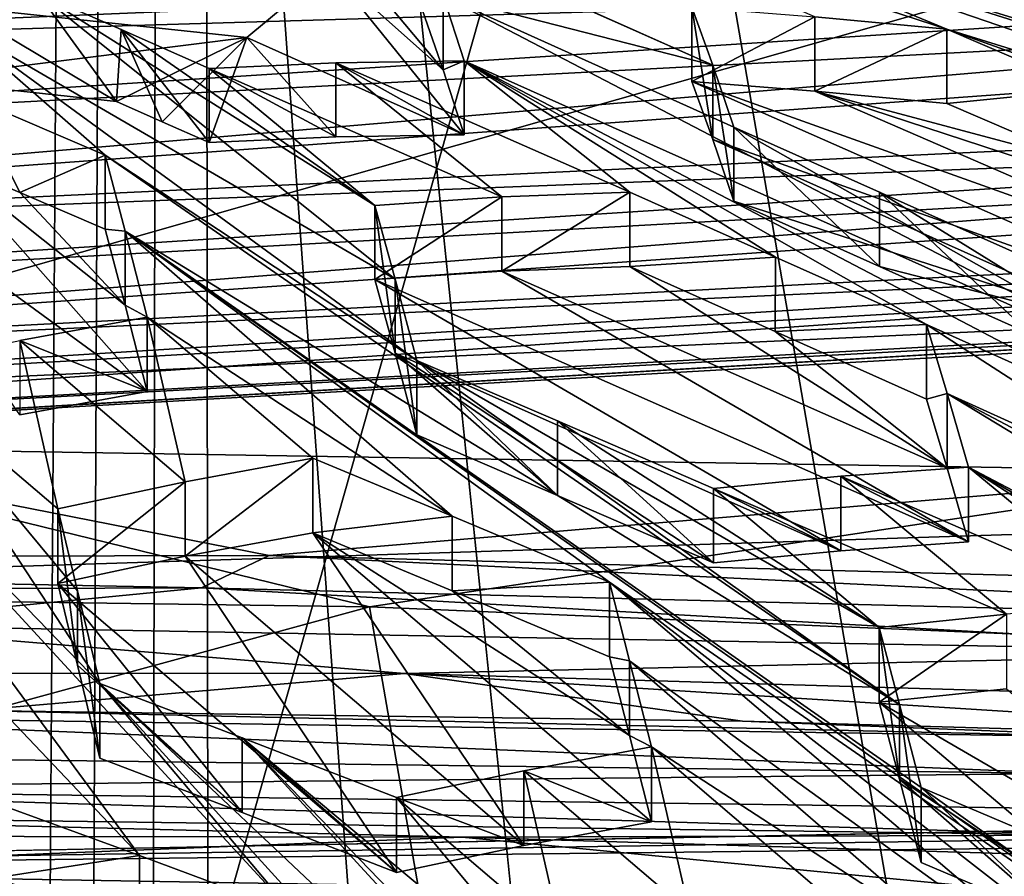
# Model space of a CAD drawing. Header units: metres. Extents: x -24 to 24, y -69 to 184.
# Tile 499 of 656: x 0.953 to 1.749, y 128.975 to 129.668. Entities that reach past the tile are written whole.
import ezdxf

# ---------------------------------------------------------------- set-up
doc = ezdxf.new("R2010")
doc.units = ezdxf.units.M
for name, color, linetype in [('1212', 7, 'CONTINUOUS'), ('1252', 7, 'CONTINUOUS'), ('1474', 7, 'CONTINUOUS'), ('1490', 7, 'CONTINUOUS'), ('1560', 7, 'CONTINUOUS'), ('1660', 7, 'CONTINUOUS'), ('1772', 7, 'CONTINUOUS'), ('1880', 7, 'CONTINUOUS'), ('1987', 7, 'CONTINUOUS'), ('2086', 7, 'CONTINUOUS'), ('2225', 7, 'CONTINUOUS'), ('2232', 7, 'CONTINUOUS'), ('2264', 7, 'CONTINUOUS'), ('2468', 7, 'CONTINUOUS'), ('2529', 7, 'CONTINUOUS'), ('2593', 7, 'CONTINUOUS'), ('2651', 7, 'CONTINUOUS'), ('2666', 7, 'CONTINUOUS'), ('2680', 7, 'CONTINUOUS'), ('2723', 7, 'CONTINUOUS'), ('2836', 7, 'CONTINUOUS'), ('2850', 7, 'CONTINUOUS'), ('2942', 7, 'CONTINUOUS'), ('3009', 7, 'CONTINUOUS'), ('3050', 7, 'CONTINUOUS'), ('3052', 7, 'CONTINUOUS'), ('3146', 7, 'CONTINUOUS'), ('3159', 7, 'CONTINUOUS'), ('3166', 7, 'CONTINUOUS'), ('3186', 7, 'CONTINUOUS'), ('3266', 7, 'CONTINUOUS'), ('3336', 7, 'CONTINUOUS'), ('3380', 7, 'CONTINUOUS'), ('3588', 7, 'CONTINUOUS'), ('367', 7, 'CONTINUOUS'), ('369', 7, 'CONTINUOUS'), ('3706', 7, 'CONTINUOUS'), ('373', 7, 'CONTINUOUS'), ('3734', 7, 'CONTINUOUS'), ('383', 7, 'CONTINUOUS'), ('3968', 7, 'CONTINUOUS'), ('3978', 7, 'CONTINUOUS'), ('422', 2, 'CONTINUOUS'), ('426', 3, 'CONTINUOUS'), ('428', 2, 'CONTINUOUS'), ('434', 7, 'CONTINUOUS'), ('465', 7, 'CONTINUOUS'), ('474', 7, 'CONTINUOUS'), ('478', 7, 'CONTINUOUS'), ('554', 2, 'CONTINUOUS'), ('563', 2, 'CONTINUOUS'), ('784', 7, 'CONTINUOUS'), ('871', 7, 'CONTINUOUS'), ('937', 7, 'CONTINUOUS'), ('952', 7, 'CONTINUOUS'), ('961', 7, 'CONTINUOUS')]:
    doc.layers.add(name, color=color, linetype=linetype)

msp = doc.modelspace()

# ---------------------------------------------------------------- linework, layer by layer
at = {"layer": '1212'}
for points in [[(1.530287, 129.521113, 220.845097), (1.648123, 129.468441, 220.808679), (1.530287, 129.581122, 220.829018)], [(1.530287, 129.581122, 220.829018), (1.648123, 129.468441, 220.808679), (1.648042, 129.528582, 220.792599)], [(1.648042, 129.528582, 220.792599), (1.770318, 129.413808, 220.770918), (1.770318, 129.474012, 220.754786)], [(1.648123, 129.468441, 220.808679), (1.770318, 129.413808, 220.770918), (1.648042, 129.528582, 220.792599)]]:
    msp.add_3dface(points, dxfattribs=at)
at = {"layer": '1252'}
for points in [[(0.070757, 129.008894, 233.313096), (0.605225, 128.97914, 233.419794), (1.310471, 129.006978, 233.235566)], [(0.605225, 128.97914, 233.419794), (1.812715, 128.95853, 233.308988), (1.310471, 129.006978, 233.235566)], [(1.310471, 129.006978, 233.235566), (1.812715, 128.95853, 233.308988), (2.534156, 128.970084, 233.028326)]]:
    msp.add_3dface(points, dxfattribs=at)
at = {"layer": '1474'}
for points in [[(1.816052, 129.611471, 221.202601), (1.702495, 129.600145, 221.254332), (1.702495, 129.660223, 221.238234)], [(1.81606, 129.551302, 221.21872), (1.702495, 129.600145, 221.254332), (1.816052, 129.611471, 221.202601)]]:
    msp.add_3dface(points, dxfattribs=at)
at = {"layer": '1490'}
for points in [[(1.278257, 129.676211, 221.040481), (1.295113, 129.687219, 220.904981), (1.295113, 129.627403, 220.921012)], [(1.295113, 129.687219, 220.904981), (1.312169, 129.634663, 220.784942), (1.295113, 129.627403, 220.921012)], [(1.295113, 129.627403, 220.921012), (1.312169, 129.634663, 220.784942), (1.312169, 129.5748, 220.800983)]]:
    msp.add_3dface(points, dxfattribs=at)
at = {"layer": '1560'}
for points in [[(0.821356, 129.538369, 220.425565), (0.8891, 129.555355, 220.48896), (1.055771, 129.36737, 220.215728)], [(1.037943, 129.437075, 220.337246), (0.8891, 129.555355, 220.48896), (0.952728, 129.528259, 220.468935)], [(1.055771, 129.36737, 220.215728), (0.8891, 129.555355, 220.48896), (1.037943, 129.437075, 220.337246)], [(0.952712, 129.348595, 220.138889), (0.821356, 129.538369, 220.425565), (1.055771, 129.36737, 220.215728)], [(1.02186, 129.498666, 220.447219), (1.037943, 129.437075, 220.337246), (0.952728, 129.528259, 220.468935)]]:
    msp.add_3dface(points, dxfattribs=at)
at = {"layer": '1660'}
for points in [[(1.203301, 129.709367, 221.06374), (1.136372, 129.65351, 220.855279), (0.832107, 129.686129, 220.977015)], [(0.832107, 129.686129, 220.977015), (1.136372, 129.65351, 220.855279), (0.866019, 129.619461, 220.728207)], [(1.136372, 129.65351, 220.855279), (1.031094, 129.601764, 220.662161), (0.866019, 129.619461, 220.728207)]]:
    msp.add_3dface(points, dxfattribs=at)
at = {"layer": '1772'}
for points in [[(1.154458, 129.234855, 233.192082), (0.705871, 129.322867, 233.314407), (-0.095768, 129.232174, 233.253078)], [(1.96177, 129.302521, 233.167798), (0.705871, 129.322867, 233.314407), (1.154458, 129.234855, 233.192082)], [(2.390417, 129.201958, 232.999121), (1.96177, 129.302521, 233.167798), (1.154458, 129.234855, 233.192082)]]:
    msp.add_3dface(points, dxfattribs=at)
at = {"layer": '1880'}
for points in [[(1.099737, 129.208728, 233.176849), (-0.095768, 129.232174, 233.253078), (-0.152938, 129.204439, 233.232156)], [(1.154458, 129.234855, 233.192082), (-0.095768, 129.232174, 233.253078), (1.099737, 129.208728, 233.176849)], [(2.332264, 129.177495, 232.990152), (1.154458, 129.234855, 233.192082), (1.099737, 129.208728, 233.176849)], [(2.390417, 129.201958, 232.999121), (1.154458, 129.234855, 233.192082), (2.332264, 129.177495, 232.990152)], [(1.099737, 129.208728, 233.176849), (-0.152938, 129.204439, 233.232156), (0.791557, 129.17868, 233.189198)], [(2.024198, 129.156315, 233.03545), (1.099737, 129.208728, 233.176849), (0.791557, 129.17868, 233.189198)], [(2.332264, 129.177495, 232.990152), (1.099737, 129.208728, 233.176849), (2.024198, 129.156315, 233.03545)], [(1.263981, 129.139462, 233.141294), (0.791557, 129.17868, 233.189198), (0.019322, 129.139993, 233.214348)], [(2.024198, 129.156315, 233.03545), (0.791557, 129.17868, 233.189198), (1.263981, 129.139462, 233.141294)], [(2.485695, 129.103792, 232.938436), (2.024198, 129.156315, 233.03545), (1.263981, 129.139462, 233.141294)], [(1.263981, 129.139462, 233.141294), (0.019322, 129.139993, 233.214348), (0.91518, 129.109612, 233.179672)], [(1.53733, 129.100957, 233.111841), (1.263981, 129.139462, 233.141294), (0.91518, 129.109612, 233.179672)], [(2.154803, 129.083368, 233.010944), (1.263981, 129.139462, 233.141294), (1.53733, 129.100957, 233.111841)], [(2.485695, 129.103792, 232.938436), (1.263981, 129.139462, 233.141294), (2.154803, 129.083368, 233.010944)]]:
    msp.add_3dface(points, dxfattribs=at)
at = {"layer": '1987'}
for points in [[(1.256296, 129.398244, 220.375531), (1.239977, 129.517785, 220.471825), (1.239977, 129.457848, 220.487885)], [(1.256297, 129.458243, 220.359446), (1.239977, 129.517785, 220.471825), (1.256296, 129.398244, 220.375531)], [(1.273889, 129.332333, 220.254845), (1.256297, 129.458243, 220.359446), (1.256296, 129.398244, 220.375531)], [(1.273889, 129.332333, 220.254845), (1.273889, 129.392411, 220.238747), (1.256297, 129.458243, 220.359446)]]:
    msp.add_3dface(points, dxfattribs=at)
at = {"layer": '2086'}
for points in [[(1.086639, 129.294347, 219.97273), (1.189699, 129.313333, 220.049513), (1.086639, 129.234209, 219.988844)], [(1.189699, 129.313333, 220.049513), (1.189699, 129.253192, 220.065627), (1.086639, 129.234209, 219.988844)], [(0.98358, 129.212257, 219.912856), (0.98358, 129.272398, 219.896741), (1.086639, 129.294347, 219.97273)], [(0.98358, 129.212257, 219.912856), (1.086639, 129.294347, 219.97273), (1.086639, 129.234209, 219.988844)]]:
    msp.add_3dface(points, dxfattribs=at)
at = {"layer": '2225'}
for points in [[(1.086639, 129.234209, 219.988844), (1.189699, 129.253192, 220.065627), (1.360582, 129.000238, 219.681933)], [(1.463641, 129.019519, 219.758637), (1.189699, 129.253192, 220.065627), (1.446022, 129.089236, 219.878514)], [(1.360582, 129.000238, 219.681933), (1.189699, 129.253192, 220.065627), (1.463641, 129.019519, 219.758637)], [(1.189699, 129.253192, 220.065627), (1.302625, 129.206241, 220.029782), (1.446022, 129.089236, 219.878514)], [(0.98358, 129.212257, 219.912856), (1.086639, 129.234209, 219.988844), (1.257522, 128.978584, 219.605865)], [(1.257522, 128.978584, 219.605865), (1.086639, 129.234209, 219.988844), (1.360582, 129.000238, 219.681933)], [(1.132674, 129.027083, 219.646408), (0.98358, 129.212257, 219.912856), (1.257522, 128.978584, 219.605865)], [(0.999531, 129.14606, 219.805157), (0.98358, 129.212257, 219.912856), (1.132674, 129.027083, 219.646408)], [(1.302625, 129.206241, 220.029782), (1.42973, 129.152898, 219.98957), (1.446022, 129.089236, 219.878514)], [(1.017491, 129.071028, 219.684026), (0.999531, 129.14606, 219.805157), (1.132674, 129.027083, 219.646408)]]:
    msp.add_3dface(points, dxfattribs=at)
at = {"layer": '2232'}
for points in [[(1.496375, 129.677994, 221.069732), (1.513278, 129.571202, 220.96543), (1.513278, 129.631171, 220.949359)], [(1.496375, 129.618057, 221.085792), (1.513278, 129.571202, 220.96543), (1.496375, 129.677994, 221.069732)], [(1.513278, 129.571202, 220.96543), (1.530287, 129.521113, 220.845097), (1.513278, 129.631171, 220.949359)], [(1.530287, 129.521113, 220.845097), (1.530287, 129.581122, 220.829018), (1.513278, 129.631171, 220.949359)]]:
    msp.add_3dface(points, dxfattribs=at)
at = {"layer": '2264'}
for points in [[(2.283114, 129.63972, 221.992055), (1.408476, 129.862529, 221.685502), (2.159268, 129.685781, 222.032822)], [(2.283114, 129.63972, 221.992055), (2.824136, 129.500311, 222.172798), (1.408476, 129.862529, 221.685502)], [(2.824136, 129.500311, 222.172798), (1.958892, 129.719577, 221.863165), (1.408476, 129.862529, 221.685502)]]:
    msp.add_3dface(points, dxfattribs=at)
at = {"layer": '2468'}
for points in [[(1.360582, 129.060715, 219.665729), (1.463641, 129.019519, 219.758637), (1.463641, 129.079998, 219.742432)], [(1.257522, 129.039063, 219.58966), (1.360582, 129.000238, 219.681933), (1.360582, 129.060715, 219.665729)], [(1.360582, 129.000238, 219.681933), (1.463641, 129.019519, 219.758637), (1.360582, 129.060715, 219.665729)], [(1.257522, 128.978584, 219.605865), (1.360582, 129.000238, 219.681933), (1.257522, 129.039063, 219.58966)]]:
    msp.add_3dface(points, dxfattribs=at)
at = {"layer": '2529'}
for points in [[(0.567827, 129.074421, 233.217147), (1.801159, 129.058442, 233.087102), (0.666248, 129.105735, 233.198741)], [(0.666248, 129.105735, 233.198741), (1.801159, 129.058442, 233.087102), (1.882673, 129.087409, 233.060879)], [(0.567827, 129.074421, 233.217147), (0.595426, 129.046523, 233.237014), (1.801159, 129.058442, 233.087102)], [(0.595426, 129.046523, 233.237014), (1.833044, 129.029652, 233.103482), (1.801159, 129.058442, 233.087102)], [(0.587672, 129.025304, 233.265408), (1.826706, 129.008649, 233.132735), (0.595426, 129.046523, 233.237014)], [(0.595426, 129.046523, 233.237014), (1.826706, 129.008649, 233.132735), (1.833044, 129.029652, 233.103482)], [(0.070757, 129.008894, 233.313096), (1.310471, 129.006978, 233.235566), (0.587672, 129.025304, 233.265408)], [(0.587672, 129.025304, 233.265408), (1.310471, 129.006978, 233.235566), (1.826706, 129.008649, 233.132735)], [(1.310471, 129.006978, 233.235566), (2.534156, 128.970084, 233.028326), (1.826706, 129.008649, 233.132735)]]:
    msp.add_3dface(points, dxfattribs=at)
at = {"layer": '2593'}
for points in [[(1.312169, 129.5748, 220.800983), (1.136372, 129.65351, 220.855279), (1.203301, 129.709367, 221.06374)], [(1.295113, 129.627403, 220.921012), (1.203301, 129.709367, 221.06374), (1.240207, 129.693049, 221.052287)], [(1.295113, 129.627403, 220.921012), (1.312169, 129.5748, 220.800983), (1.203301, 129.709367, 221.06374)], [(1.278257, 129.676211, 221.040481), (1.295113, 129.627403, 220.921012), (1.240207, 129.693049, 221.052287)], [(1.031094, 129.601764, 220.662161), (1.136372, 129.65351, 220.855279), (1.068008, 129.585442, 220.650704)], [(1.136372, 129.65351, 220.855279), (1.10605, 129.568608, 220.638902), (1.068008, 129.585442, 220.650704)], [(1.10605, 129.568608, 220.638902), (1.136372, 129.65351, 220.855279), (1.208356, 129.573279, 220.718921)], [(1.136372, 129.65351, 220.855279), (1.312169, 129.5748, 220.800983), (1.208356, 129.573279, 220.718921)]]:
    msp.add_3dface(points, dxfattribs=at)
at = {"layer": '2651'}
for points in [[(1.681759, 129.047252, 219.780935), (1.681759, 128.986676, 219.797166), (1.79624, 128.938175, 219.761069)], [(1.796236, 128.99884, 219.744816), (1.681759, 129.047252, 219.780935), (1.79624, 128.938175, 219.761069)]]:
    msp.add_3dface(points, dxfattribs=at)
at = {"layer": '2666'}
for points in [[(1.342799, 129.46463, 220.567749), (1.446097, 129.468507, 220.648769), (1.702812, 129.305365, 220.458354)], [(1.446097, 129.468507, 220.648769), (1.563852, 129.415871, 220.612376), (1.702812, 129.305365, 220.458354)], [(1.239977, 129.457848, 220.487885), (1.342799, 129.46463, 220.567749), (1.720039, 129.245919, 220.338808)], [(1.720039, 129.245919, 220.338808), (1.342799, 129.46463, 220.567749), (1.702812, 129.305365, 220.458354)], [(1.616979, 129.238586, 220.258902), (1.239977, 129.457848, 220.487885), (1.720039, 129.245919, 220.338808)], [(1.256296, 129.398244, 220.375531), (1.239977, 129.457848, 220.487885), (1.616979, 129.238586, 220.258902)], [(1.563852, 129.415871, 220.612376), (1.686128, 129.361202, 220.57459), (1.702812, 129.305365, 220.458354)], [(1.51392, 129.22881, 220.179653), (1.387624, 129.283418, 220.21918), (1.256296, 129.398244, 220.375531)], [(1.387624, 129.283418, 220.21918), (1.273889, 129.332333, 220.254845), (1.256296, 129.398244, 220.375531)], [(1.51392, 129.22881, 220.179653), (1.256296, 129.398244, 220.375531), (1.616979, 129.238586, 220.258902)]]:
    msp.add_3dface(points, dxfattribs=at)
at = {"layer": '2680'}
for points in [[(1.037945, 129.496962, 220.321188), (1.02186, 129.498666, 220.447219), (1.02186, 129.558487, 220.43119)], [(1.037943, 129.437075, 220.337246), (1.02186, 129.498666, 220.447219), (1.037945, 129.496962, 220.321188)], [(1.055771, 129.427346, 220.199658), (1.037943, 129.437075, 220.337246), (1.037945, 129.496962, 220.321188)], [(1.055771, 129.36737, 220.215728), (1.037943, 129.437075, 220.337246), (1.055771, 129.427346, 220.199658)]]:
    msp.add_3dface(points, dxfattribs=at)
at = {"layer": '2723'}
for points in [[(1.10605, 129.628388, 220.622884), (1.208356, 129.573279, 220.718921), (1.208358, 129.633096, 220.702895)], [(1.10605, 129.568608, 220.638902), (1.208356, 129.573279, 220.718921), (1.10605, 129.628388, 220.622884)], [(1.208356, 129.573279, 220.718921), (1.312169, 129.5748, 220.800983), (1.208358, 129.633096, 220.702895)], [(1.312169, 129.5748, 220.800983), (1.312169, 129.634663, 220.784942), (1.208358, 129.633096, 220.702895)]]:
    msp.add_3dface(points, dxfattribs=at)
at = {"layer": '2836'}
for points in [[(1.702812, 129.365624, 220.442204), (1.686128, 129.361202, 220.57459), (1.686128, 129.421406, 220.558458)], [(1.702812, 129.305365, 220.458354), (1.686128, 129.361202, 220.57459), (1.702812, 129.365624, 220.442204)], [(1.720039, 129.30624, 220.322645), (1.702812, 129.305365, 220.458354), (1.702812, 129.365624, 220.442204)], [(1.720039, 129.245919, 220.338808), (1.702812, 129.305365, 220.458354), (1.720039, 129.30624, 220.322645)]]:
    msp.add_3dface(points, dxfattribs=at)
at = {"layer": '2850'}
for points in [[(1.496375, 129.618057, 221.085792), (1.496375, 129.677994, 221.069732), (1.595777, 129.670217, 221.150781)], [(1.595771, 129.610214, 221.166853), (1.496375, 129.618057, 221.085792), (1.595777, 129.670217, 221.150781)], [(1.702495, 129.660223, 221.238234), (1.595771, 129.610214, 221.166853), (1.595777, 129.670217, 221.150781)], [(1.702495, 129.600145, 221.254332), (1.595771, 129.610214, 221.166853), (1.702495, 129.660223, 221.238234)]]:
    msp.add_3dface(points, dxfattribs=at)
at = {"layer": '2942'}
msp.add_3dface([(1.812715, 128.95853, 233.308988), (0.605225, 128.97914, 233.419794), (0.607628, 128.748688, 233.188967)], dxfattribs=at)
at = {"layer": '3009'}
for points in [[(1.42973, 129.152898, 219.98957), (1.42973, 129.213218, 219.973407), (1.446022, 129.14963, 219.862327)], [(1.446022, 129.089236, 219.878514), (1.42973, 129.152898, 219.98957), (1.446022, 129.14963, 219.862327)], [(1.463641, 129.079998, 219.742432), (1.446022, 129.089236, 219.878514), (1.446022, 129.14963, 219.862327)], [(1.463641, 129.019519, 219.758637), (1.446022, 129.089236, 219.878514), (1.463641, 129.079998, 219.742432)]]:
    msp.add_3dface(points, dxfattribs=at)
at = {"layer": '3050'}
for points in [[(2.024934, 128.89714, 219.800163), (1.647848, 129.116103, 220.029158), (1.75098, 129.126929, 220.108185)], [(1.647848, 129.116103, 220.029158), (2.024934, 128.89714, 219.800163), (1.92179, 128.884694, 219.72156)], [(1.664262, 129.053938, 219.916738), (1.647848, 129.116103, 220.029158), (1.92179, 128.884694, 219.72156)], [(1.681759, 128.986676, 219.797166), (1.664262, 129.053938, 219.916738), (1.79624, 128.938175, 219.761069)], [(1.664262, 129.053938, 219.916738), (1.92179, 128.884694, 219.72156), (1.79624, 128.938175, 219.761069)]]:
    msp.add_3dface(points, dxfattribs=at)
at = {"layer": '3052'}
for points in [[(1.720039, 129.245919, 220.338808), (1.720039, 129.30624, 220.322645), (1.616979, 129.298876, 220.242748)], [(1.51392, 129.289074, 220.163505), (1.616979, 129.238586, 220.258902), (1.616979, 129.298876, 220.242748)], [(1.616979, 129.238586, 220.258902), (1.720039, 129.245919, 220.338808), (1.616979, 129.298876, 220.242748)], [(1.51392, 129.289074, 220.163505), (1.51392, 129.22881, 220.179653), (1.616979, 129.238586, 220.258902)]]:
    msp.add_3dface(points, dxfattribs=at)
at = {"layer": '3146'}
for points in [[(1.563932, 129.47594, 220.596247), (1.446097, 129.468507, 220.648769), (1.446097, 129.528516, 220.63269)], [(1.563852, 129.415871, 220.612376), (1.446097, 129.468507, 220.648769), (1.563932, 129.47594, 220.596247)], [(1.686128, 129.421406, 220.558458), (1.563852, 129.415871, 220.612376), (1.563932, 129.47594, 220.596247)], [(1.686128, 129.361202, 220.57459), (1.563852, 129.415871, 220.612376), (1.686128, 129.421406, 220.558458)]]:
    msp.add_3dface(points, dxfattribs=at)
at = {"layer": '3159'}
for points in [[(1.139639, 129.797152, 221.067519), (1.513278, 129.631171, 220.949359), (1.206943, 129.76748, 221.046607)], [(1.496375, 129.677994, 221.069732), (1.513278, 129.631171, 220.949359), (1.139639, 129.797152, 221.067519)], [(1.702495, 129.660223, 221.238234), (1.362448, 129.771302, 221.225425), (1.459965, 129.760843, 221.305695)], [(1.362448, 129.771302, 221.225425), (1.702495, 129.660223, 221.238234), (1.595777, 129.670217, 221.150781)], [(1.513278, 129.631171, 220.949359), (1.278257, 129.735991, 221.024463), (1.206943, 129.76748, 221.046607)], [(1.568567, 129.747763, 221.395473), (2.026716, 129.586241, 221.36555), (1.459965, 129.760843, 221.305695)], [(1.702495, 129.660223, 221.238234), (1.459965, 129.760843, 221.305695), (2.26052, 129.486924, 221.290809)], [(1.459965, 129.760843, 221.305695), (2.366763, 129.475273, 221.378329), (2.26052, 129.486924, 221.290809)], [(2.026716, 129.586241, 221.36555), (2.366763, 129.475273, 221.378329), (1.459965, 129.760843, 221.305695)], [(1.568567, 129.747763, 221.395473), (1.786685, 129.686357, 221.441655), (1.899586, 129.6395, 221.405796)], [(2.026716, 129.586241, 221.36555), (1.568567, 129.747763, 221.395473), (1.899586, 129.6395, 221.405796)], [(1.295113, 129.687219, 220.904981), (1.278257, 129.735991, 221.024463), (1.513278, 129.631171, 220.949359)], [(0.967431, 129.689549, 220.665939), (1.256297, 129.458243, 220.359446), (0.898988, 129.665609, 220.576592)], [(1.03468, 129.659901, 220.645045), (1.239977, 129.517785, 220.471825), (0.967431, 129.689549, 220.665939)], [(1.239977, 129.517785, 220.471825), (1.256297, 129.458243, 220.359446), (0.967431, 129.689549, 220.665939)], [(1.312169, 129.634663, 220.784942), (1.295113, 129.687219, 220.904981), (1.904245, 129.370057, 220.601946)], [(1.530287, 129.581122, 220.829018), (1.295113, 129.687219, 220.904981), (1.513278, 129.631171, 220.949359)], [(1.295113, 129.687219, 220.904981), (1.530287, 129.581122, 220.829018), (1.904245, 129.370057, 220.601946)], [(0.898988, 129.665609, 220.576592), (1.02186, 129.558487, 220.43119), (0.915329, 129.603943, 220.464693)], [(1.273889, 129.392411, 220.238747), (1.02186, 129.558487, 220.43119), (0.898988, 129.665609, 220.576592)], [(1.256297, 129.458243, 220.359446), (1.273889, 129.392411, 220.238747), (0.898988, 129.665609, 220.576592)], [(1.10605, 129.628388, 220.622884), (1.239977, 129.517785, 220.471825), (1.03468, 129.659901, 220.645045)], [(2.160643, 129.496947, 221.208781), (1.702495, 129.660223, 221.238234), (2.26052, 129.486924, 221.290809)], [(1.816052, 129.611471, 221.202601), (1.702495, 129.660223, 221.238234), (2.160643, 129.496947, 221.208781)], [(1.10605, 129.628388, 220.622884), (1.208358, 129.633096, 220.702895), (1.342801, 129.524599, 220.551681)], [(1.239977, 129.517785, 220.471825), (1.10605, 129.628388, 220.622884), (1.342801, 129.524599, 220.551681)], [(1.208358, 129.633096, 220.702895), (1.312169, 129.634663, 220.784942), (1.446097, 129.528516, 220.63269)], [(1.208358, 129.633096, 220.702895), (1.446097, 129.528516, 220.63269), (1.342801, 129.524599, 220.551681)], [(1.312169, 129.634663, 220.784942), (1.563932, 129.47594, 220.596247), (1.446097, 129.528516, 220.63269)], [(1.312169, 129.634663, 220.784942), (1.686128, 129.421406, 220.558458), (1.563932, 129.47594, 220.596247)], [(1.312169, 129.634663, 220.784942), (1.921004, 129.31605, 220.484632), (1.686128, 129.421406, 220.558458)], [(1.312169, 129.634663, 220.784942), (1.904245, 129.370057, 220.601946), (1.921004, 129.31605, 220.484632)], [(1.530287, 129.581122, 220.829018), (1.648042, 129.528582, 220.792599), (1.904245, 129.370057, 220.601946)], [(1.664262, 129.114433, 219.900524), (1.037945, 129.496962, 220.321188), (1.02186, 129.558487, 220.43119)], [(1.273889, 129.392411, 220.238747), (1.664262, 129.114433, 219.900524), (1.02186, 129.558487, 220.43119)], [(1.648042, 129.528582, 220.792599), (1.770318, 129.474012, 220.754786), (1.904245, 129.370057, 220.601946)], [(1.302621, 129.266467, 220.013646), (1.055771, 129.427346, 220.199658), (1.037945, 129.496962, 220.321188)], [(2.072217, 128.768653, 219.442212), (1.42973, 129.213218, 219.973407), (1.037945, 129.496962, 220.321188)], [(1.42973, 129.213218, 219.973407), (1.302621, 129.266467, 220.013646), (1.037945, 129.496962, 220.321188)], [(1.681759, 129.047252, 219.780935), (2.072217, 128.768653, 219.442212), (1.037945, 129.496962, 220.321188)], [(1.664262, 129.114433, 219.900524), (1.681759, 129.047252, 219.780935), (1.037945, 129.496962, 220.321188)], [(1.04961, 128.992294, 219.444823), (0.723183, 129.434617, 220.088202), (1.173332, 128.946279, 219.404098)], [(0.765462, 129.291438, 219.86191), (0.723183, 129.434617, 220.088202), (1.04961, 128.992294, 219.444823)], [(0.723183, 129.434617, 220.088202), (1.017491, 129.131348, 219.667864), (1.173332, 128.946279, 219.404098)], [(1.017491, 129.131348, 219.667864), (0.723183, 129.434617, 220.088202), (0.849652, 129.386411, 220.046886)], [(1.055771, 129.427346, 220.199658), (1.086639, 129.294347, 219.97273), (0.952712, 129.408567, 220.122819)], [(1.189699, 129.313333, 220.049513), (1.086639, 129.294347, 219.97273), (1.055771, 129.427346, 220.199658)], [(1.302621, 129.266467, 220.013646), (1.189699, 129.313333, 220.049513), (1.055771, 129.427346, 220.199658)], [(1.938157, 129.259002, 220.365032), (1.702812, 129.365624, 220.442204), (1.686128, 129.421406, 220.558458)], [(1.921004, 129.31605, 220.484632), (1.938157, 129.259002, 220.365032), (1.686128, 129.421406, 220.558458)], [(0.98358, 129.272398, 219.896741), (0.849652, 129.386411, 220.046886), (0.952712, 129.408567, 220.122819)], [(1.086639, 129.294347, 219.97273), (0.98358, 129.272398, 219.896741), (0.952712, 129.408567, 220.122819)], [(1.647848, 129.176529, 220.012967), (1.273889, 129.392411, 220.238747), (1.387616, 129.343586, 220.203061)], [(1.647848, 129.176529, 220.012967), (1.664262, 129.114433, 219.900524), (1.273889, 129.392411, 220.238747)], [(0.99953, 129.206287, 219.789024), (1.017491, 129.131348, 219.667864), (0.849652, 129.386411, 220.046886)], [(0.98358, 129.272398, 219.896741), (0.99953, 129.206287, 219.789024), (0.849652, 129.386411, 220.046886)], [(1.702812, 129.365624, 220.442204), (2.312116, 129.043735, 220.139086), (2.32882, 128.986003, 220.023201)], [(1.720039, 129.30624, 220.322645), (1.702812, 129.365624, 220.442204), (2.32882, 128.986003, 220.023201)], [(1.702812, 129.365624, 220.442204), (1.938157, 129.259002, 220.365032), (2.312116, 129.043735, 220.139086)], [(1.647848, 129.176529, 220.012967), (1.387616, 129.343586, 220.203061), (1.51392, 129.289074, 220.163505)], [(1.720039, 129.30624, 220.322645), (1.853967, 129.195973, 220.171497), (1.616979, 129.298876, 220.242748)], [(1.970219, 129.144767, 220.135366), (1.853967, 129.195973, 220.171497), (1.720039, 129.30624, 220.322645)], [(2.093998, 129.090163, 220.096917), (1.720039, 129.30624, 220.322645), (2.32882, 128.986003, 220.023201)], [(2.093998, 129.090163, 220.096917), (1.970219, 129.144767, 220.135366), (1.720039, 129.30624, 220.322645)], [(1.51392, 129.289074, 220.163505), (1.616979, 129.298876, 220.242748), (1.75098, 129.187378, 220.091988)], [(1.616979, 129.298876, 220.242748), (1.853967, 129.195973, 220.171497), (1.75098, 129.187378, 220.091988)], [(0.933301, 129.034621, 219.483358), (0.765462, 129.291438, 219.86191), (1.04961, 128.992294, 219.444823)], [(1.647848, 129.176529, 220.012967), (1.51392, 129.289074, 220.163505), (1.75098, 129.187378, 220.091988)], [(1.42973, 129.213218, 219.973407), (2.072217, 128.768653, 219.442212), (2.089629, 128.700909, 219.323439)], [(1.42973, 129.213218, 219.973407), (1.8376, 128.86667, 219.515967), (1.446022, 129.14963, 219.862327)], [(1.8376, 128.86667, 219.515967), (1.42973, 129.213218, 219.973407), (2.089629, 128.700909, 219.323439)], [(1.712438, 128.918597, 219.555725), (1.463641, 129.079998, 219.742432), (1.446022, 129.14963, 219.862327)], [(1.8376, 128.86667, 219.515967), (1.712438, 128.918597, 219.555725), (1.446022, 129.14963, 219.862327)], [(1.017491, 129.131348, 219.667864), (1.458029, 128.646634, 218.98691), (1.173332, 128.946279, 219.404098)], [(1.581202, 128.599936, 218.946602), (1.017491, 129.131348, 219.667864), (1.132678, 129.087477, 219.630224)], [(1.017491, 129.131348, 219.667864), (1.581202, 128.599936, 218.946602), (1.458029, 128.646634, 218.98691)], [(1.257522, 129.039063, 219.58966), (1.407669, 128.858111, 219.329906), (1.132678, 129.087477, 219.630224)], [(1.407669, 128.858111, 219.329906), (1.425361, 128.7848, 219.210423), (1.132678, 129.087477, 219.630224)], [(1.425361, 128.7848, 219.210423), (1.581202, 128.599936, 218.946602), (1.132678, 129.087477, 219.630224)], [(1.360582, 129.060715, 219.665729), (1.463641, 129.079998, 219.742432), (1.494509, 128.946494, 219.515639)], [(1.463641, 129.079998, 219.742432), (1.597569, 128.965884, 219.592314), (1.494509, 128.946494, 219.515639)], [(1.712438, 128.918597, 219.555725), (1.597569, 128.965884, 219.592314), (1.463641, 129.079998, 219.742432)], [(1.39145, 128.924949, 219.439542), (1.257522, 129.039063, 219.58966), (1.360582, 129.060715, 219.665729)], [(1.39145, 128.924949, 219.439542), (1.360582, 129.060715, 219.665729), (1.494509, 128.946494, 219.515639)], [(2.072217, 128.768653, 219.442212), (1.681759, 129.047252, 219.780935), (1.796236, 128.99884, 219.744816)], [(1.39145, 128.924949, 219.439542), (1.407669, 128.858111, 219.329906), (1.257522, 129.039063, 219.58966)]]:
    msp.add_3dface(points, dxfattribs=at)
at = {"layer": '3166'}
for points in [[(0.933301, 128.974195, 219.499549), (0.933301, 129.034621, 219.483358), (1.04961, 128.992294, 219.444823)], [(1.049607, 128.931798, 219.461035), (0.933301, 128.974195, 219.499549), (1.04961, 128.992294, 219.444823)], [(1.049607, 128.931798, 219.461035), (1.04961, 128.992294, 219.444823), (1.173332, 128.946279, 219.404098)]]:
    msp.add_3dface(points, dxfattribs=at)
at = {"layer": '3186'}
for points in [[(1.017491, 129.131348, 219.667864), (1.017491, 129.071028, 219.684026), (1.132674, 129.027083, 219.646408)], [(1.017491, 129.131348, 219.667864), (1.132674, 129.027083, 219.646408), (1.132678, 129.087477, 219.630224)], [(1.132674, 129.027083, 219.646408), (1.257522, 128.978584, 219.605865), (1.132678, 129.087477, 219.630224)], [(1.257522, 128.978584, 219.605865), (1.257522, 129.039063, 219.58966), (1.132678, 129.087477, 219.630224)]]:
    msp.add_3dface(points, dxfattribs=at)
at = {"layer": '3266'}
msp.add_3dface([(0.866019, 129.700421, 220.706514), (0.967431, 129.689549, 220.665939), (0.898988, 129.665609, 220.576592)], dxfattribs=at)
at = {"layer": '3336'}
for points in [[(0.952728, 129.528259, 220.468935), (0.8891, 129.555355, 220.48896), (0.915329, 129.603943, 220.464693)], [(1.02186, 129.558487, 220.43119), (0.952728, 129.528259, 220.468935), (0.915329, 129.603943, 220.464693)], [(1.02186, 129.498666, 220.447219), (0.952728, 129.528259, 220.468935), (1.02186, 129.558487, 220.43119)]]:
    msp.add_3dface(points, dxfattribs=at)
at = {"layer": '3380'}
for points in [[(1.239977, 129.457848, 220.487885), (1.239977, 129.517785, 220.471825), (1.342801, 129.524599, 220.551681)], [(1.342799, 129.46463, 220.567749), (1.239977, 129.457848, 220.487885), (1.342801, 129.524599, 220.551681)], [(1.446097, 129.528516, 220.63269), (1.342799, 129.46463, 220.567749), (1.342801, 129.524599, 220.551681)], [(1.446097, 129.468507, 220.648769), (1.342799, 129.46463, 220.567749), (1.446097, 129.528516, 220.63269)]]:
    msp.add_3dface(points, dxfattribs=at)
at = {"layer": '3588'}
for points in [[(1.055771, 129.36737, 220.215728), (1.055771, 129.427346, 220.199658), (0.952712, 129.408567, 220.122819)], [(0.952712, 129.348595, 220.138889), (1.055771, 129.36737, 220.215728), (0.952712, 129.408567, 220.122819)]]:
    msp.add_3dface(points, dxfattribs=at)
at = {"layer": '367'}
for points in [[(-1.087972, 145.2, -24.225582), (1.087972, 145.2, -24.225582), (-0.939204, 55.350886, -24.231805)], [(-0.939204, 55.350886, -24.231805), (1.087972, 145.2, -24.225582), (-0.476055, 55.429567, -24.245327)], [(-0.476055, 55.429567, -24.245327), (1.087972, 145.2, -24.225582), (0, 55.456236, -24.25)], [(0, 55.456236, -24.25), (1.087972, 145.2, -24.225582), (0.476036, 55.429568, -24.245327)], [(1.087972, 145.2, -24.225582), (0.939204, 55.350886, -24.231805), (0.476036, 55.429568, -24.245327)], [(0.939204, 55.350886, -24.231805), (1.087972, 145.2, -24.225582), (1.181119, 55.286814, -24.221219)], [(1.087972, 145.2, -24.225582), (3.255157, 145.2, -24.030532), (1.181119, 55.286814, -24.221219)], [(1.181119, 55.286814, -24.221219), (3.255157, 145.2, -24.030532), (1.409252, 55.209193, -24.209017)], [(1.409252, 55.209193, -24.209017), (3.255157, 145.2, -24.030532), (1.832055, 55.013894, -24.180696)]]:
    msp.add_3dface(points, dxfattribs=at)
at = {"layer": '369'}
for points in [[(0.995562, 125.28536, 24.229555), (-1.087972, 145.2, 24.225582), (-1.005745, 125.285363, 24.229135)], [(1.087972, 145.2, 24.225582), (-1.087972, 145.2, 24.225582), (0.995562, 125.28536, 24.229555)], [(2.988875, 125.286919, 24.065102), (1.087972, 145.2, 24.225582), (0.995562, 125.28536, 24.229555)], [(3.255157, 145.2, 24.030532), (1.087972, 145.2, 24.225582), (2.988875, 125.286919, 24.065102)]]:
    msp.add_3dface(points, dxfattribs=at)
at = {"layer": '3706'}
for points in [[(0.866019, 129.619461, 220.728207), (1.031094, 129.601764, 220.662161), (0.866019, 129.700421, 220.706514)], [(0.866019, 129.700421, 220.706514), (1.031094, 129.601764, 220.662161), (0.967431, 129.689549, 220.665939)], [(1.031094, 129.601764, 220.662161), (1.03468, 129.659901, 220.645045), (0.967431, 129.689549, 220.665939)], [(1.031094, 129.601764, 220.662161), (1.068008, 129.585442, 220.650704), (1.03468, 129.659901, 220.645045)], [(1.10605, 129.568608, 220.638902), (1.10605, 129.628388, 220.622884), (1.03468, 129.659901, 220.645045)], [(1.068008, 129.585442, 220.650704), (1.10605, 129.568608, 220.638902), (1.03468, 129.659901, 220.645045)]]:
    msp.add_3dface(points, dxfattribs=at)
at = {"layer": '373'}
for points in [[(6.468189, 146.382367, 240.147825), (0.425551, 117.362268, 33.359767), (0, 146.423799, 240.142002)], [(0.998602, 117.359051, 33.34274), (0.425551, 117.362268, 33.359767), (6.468189, 146.382367, 240.147825)], [(1.280676, 117.356515, 33.329314), (0.998602, 117.359051, 33.34274), (6.468189, 146.382367, 240.147825)], [(2.134459, 117.345, 33.268336), (1.280676, 117.356515, 33.329314), (6.468189, 146.382367, 240.147825)]]:
    msp.add_3dface(points, dxfattribs=at)
at = {"layer": '3734'}
for points in [[(1.647848, 129.116103, 220.029158), (1.647848, 129.176529, 220.012967), (1.75098, 129.187378, 220.091988)], [(1.75098, 129.126929, 220.108185), (1.647848, 129.116103, 220.029158), (1.75098, 129.187378, 220.091988)]]:
    msp.add_3dface(points, dxfattribs=at)
at = {"layer": '383'}
for points in [[(0.00368, 130.073351, 242.552552), (0.003737, 129.195836, 242.18608), (3.478004, 130.184818, 242.535762)], [(3.478004, 130.184818, 242.535762), (0.003737, 129.195836, 242.18608), (3.532018, 129.308635, 242.168507)], [(0.003737, 129.195836, 242.18608), (0.00379, 128.368006, 241.718071), (3.532018, 129.308635, 242.168507)], [(3.532018, 129.308635, 242.168507), (0.00379, 128.368006, 241.718071), (3.581844, 128.482103, 241.699624)]]:
    msp.add_3dface(points, dxfattribs=at)
at = {"layer": '3968'}
for points in [[(11.453786, 129.202222, 208.963535), (1.477006, 130.173805, 213.598931), (2.232799, 130.244057, 213.784648)], [(11.453786, 129.202222, 208.963535), (0.71223, 130.124155, 213.491011), (1.477006, 130.173805, 213.598931)], [(11.453786, 129.202222, 208.963535), (0.000044, 130.096388, 213.459446), (0.71223, 130.124155, 213.491011)], [(0.000044, 130.096388, 213.459446), (5.726893, 129.089936, 209.123895), (0, 128.97765, 209.284256)], [(0.000044, 130.096388, 213.459446), (11.453786, 129.202222, 208.963535), (5.726893, 129.089936, 209.123895)]]:
    msp.add_3dface(points, dxfattribs=at)
at = {"layer": '3978'}
for points in [[(0.91518, 129.109612, 233.179672), (0.666248, 129.105735, 233.198741), (1.882673, 129.087409, 233.060879)], [(1.53733, 129.100957, 233.111841), (0.91518, 129.109612, 233.179672), (1.882673, 129.087409, 233.060879)], [(2.154803, 129.083368, 233.010944), (1.53733, 129.100957, 233.111841), (1.882673, 129.087409, 233.060879)]]:
    msp.add_3dface(points, dxfattribs=at)
at = {"layer": '422'}
for points in [[(0, 129.210493, 233.366966), (0.705871, 129.322867, 233.314407), (1.235719, 129.19326, 233.302651)], [(0.705871, 129.322867, 233.314407), (1.96177, 129.302521, 233.167798), (1.235719, 129.19326, 233.302651)], [(1.235719, 129.19326, 233.302651), (1.96177, 129.302521, 233.167798), (2.45714, 129.141759, 233.110447)]]:
    msp.add_3dface(points, dxfattribs=at)
at = {"layer": '426'}
for points in [[(1.784726, 128.212396, 214.187202), (2.196728, 130.173617, 213.779173), (1.453755, 130.125301, 213.598857)], [(0.898841, 128.170625, 214.031313), (1.453755, 130.125301, 213.598857), (0.702094, 130.09701, 213.493274)], [(0.898841, 128.170625, 214.031313), (1.784726, 128.212396, 214.187202), (1.453755, 130.125301, 213.598857)]]:
    msp.add_3dface(points, dxfattribs=at)
at = {"layer": '428'}
for points in [[(0, 128.85694, 233.979338), (0, 129.210493, 233.366966), (1.235719, 129.19326, 233.302651)], [(1.297465, 128.838732, 233.911387), (0, 128.85694, 233.979338), (1.235719, 129.19326, 233.302651)], [(1.297465, 128.838732, 233.911387), (1.235719, 129.19326, 233.302651), (2.45714, 129.141759, 233.110447)], [(2.579691, 128.784325, 233.708335), (1.297465, 128.838732, 233.911387), (2.45714, 129.141759, 233.110447)]]:
    msp.add_3dface(points, dxfattribs=at)
at = {"layer": '434'}
for points in [[(0.94341, 113.718942, 33.859597), (1.9185, 113.70702, 33.800065), (0, 142.110666, 235.869139)], [(0, 142.110666, 235.869139), (2.91877, 113.686239, 33.696064), (3.305357, 142.081073, 235.75762)], [(1.9185, 113.70702, 33.800065), (2.91877, 113.686239, 33.696064), (0, 142.110666, 235.869139)]]:
    msp.add_3dface(points, dxfattribs=at)
at = {"layer": '465'}
msp.add_3dface([(-0.00002, 129.632279, 238.55261), (-0.000002, 130.007137, 238.958024), (3.430515, 129.885589, 238.631299)], dxfattribs=at)
at = {"layer": '474'}
for points in [[(5.726893, 129.089936, 209.123895), (11.45821, 129.154066, 208.808727), (0, 128.97765, 209.284256)], [(11.45821, 129.154066, 208.808727), (11.461272, 129.110579, 208.697269), (0, 128.97765, 209.284256)], [(0, 128.97765, 209.284256), (11.461272, 129.110579, 208.697269), (0, 128.874446, 208.991923)], [(11.461272, 129.110579, 208.697269), (11.462313, 129.093536, 208.658328), (0, 128.874446, 208.991923)], [(11.462313, 129.093536, 208.658328), (11.466054, 129.021049, 208.513377), (0, 128.874446, 208.991923)], [(11.466054, 129.021049, 208.513377), (11.467746, 128.981393, 208.444765), (0, 128.874446, 208.991923)], [(0, 128.874446, 208.991923), (11.467746, 128.981393, 208.444765), (0, 128.727448, 208.719284)], [(11.467746, 128.981393, 208.444765), (11.469416, 128.937092, 208.374823), (0, 128.727448, 208.719284)]]:
    msp.add_3dface(points, dxfattribs=at)
at = {"layer": '478'}
for points in [[(-0.000012, 129.630104, 236.663431), (3.486792, 129.941086, 236.547053), (-0.00001, 129.720433, 236.561613)], [(3.502851, 129.775679, 236.741583), (3.486792, 129.941086, 236.547053), (-0.000012, 129.630104, 236.663431)], [(-0.00002, 129.632279, 238.55261), (3.430515, 129.885589, 238.631299), (3.523968, 129.737118, 238.429263)], [(-0.000016, 129.478853, 236.889624), (3.502851, 129.775679, 236.741583), (-0.000014, 129.549366, 236.773045)], [(3.516184, 129.645646, 236.961522), (3.502851, 129.775679, 236.741583), (-0.000016, 129.478853, 236.889624)], [(-0.000014, 129.549366, 236.773045), (3.502851, 129.775679, 236.741583), (-0.000012, 129.630104, 236.663431)], [(-0.000066, 129.55117, 238.442937), (3.523968, 129.737118, 238.429263), (-0.000052, 129.480479, 238.326584)], [(-0.00002, 129.632279, 238.55261), (3.523968, 129.737118, 238.429263), (-0.000066, 129.55117, 238.442937)], [(3.523968, 129.737118, 238.429263), (3.531723, 129.617273, 238.203351), (-0.000052, 129.480479, 238.326584)], [(-0.000021, 129.371006, 237.139342), (3.516184, 129.645646, 236.961522), (-0.000018, 129.419295, 237.011938)], [(3.526404, 129.554772, 237.200472), (3.516184, 129.645646, 236.961522), (-0.000021, 129.371006, 237.139342)], [(-0.000018, 129.419295, 237.011938), (3.516184, 129.645646, 236.961522), (-0.000016, 129.478853, 236.889624)], [(-0.000052, 129.480479, 238.326584), (3.531723, 129.617273, 238.203351), (-0.000047, 129.420658, 238.204386)], [(-0.000047, 129.420658, 238.204386), (3.531723, 129.617273, 238.203351), (-0.000042, 129.372059, 238.076993)], [(3.531723, 129.617273, 238.203351), (3.535912, 129.537411, 237.960321), (-0.000042, 129.372059, 238.076993)], [(-0.000025, 129.310054, 237.404418), (3.526404, 129.554772, 237.200472), (-0.000023, 129.334508, 237.270491)], [(3.533213, 129.505699, 237.451479), (3.526404, 129.554772, 237.200472), (-0.000025, 129.310054, 237.404418)], [(-0.000023, 129.334508, 237.270491), (3.526404, 129.554772, 237.200472), (-0.000021, 129.371006, 237.139342)], [(-0.000042, 129.372059, 238.076993), (3.535912, 129.537411, 237.960321), (-0.000037, 129.335259, 237.945865)], [(3.535912, 129.537411, 237.960321), (3.536414, 129.499855, 237.707243), (-0.000037, 129.335259, 237.945865)], [(-0.000037, 129.335259, 237.945865), (3.536414, 129.499855, 237.707243), (-0.000034, 129.310502, 237.811931)], [(-0.000034, 129.310502, 237.811931), (3.536414, 129.499855, 237.707243), (-0.000031, 129.297991, 237.676215)], [(-0.000031, 129.297991, 237.676215), (3.533213, 129.505699, 237.451479), (-0.000028, 129.297842, 237.54014)], [(3.536414, 129.499855, 237.707243), (3.533213, 129.505699, 237.451479), (-0.000031, 129.297991, 237.676215)], [(-0.000028, 129.297842, 237.54014), (3.533213, 129.505699, 237.451479), (-0.000025, 129.310054, 237.404418)]]:
    msp.add_3dface(points, dxfattribs=at)
at = {"layer": '554'}
for points in [[(2.052971, 145.7, -22.155085), (0, 145.7, -22.25), (2.053064, 117.5, -22.155077)], [(2.053064, 117.5, -22.155077), (0, 145.7, -22.25), (0, 117.5, -22.25)]]:
    msp.add_3dface(points, dxfattribs=at)
at = {"layer": '563'}
for points in [[(0, 117.5, 22.25), (2.052971, 145.7, 22.155085), (2.053064, 117.5, 22.155077)], [(0, 145.7, 22.25), (2.052971, 145.7, 22.155085), (0, 117.5, 22.25)]]:
    msp.add_3dface(points, dxfattribs=at)
at = {"layer": '784'}
for points in [[(1.664262, 129.114433, 219.900524), (1.647848, 129.176529, 220.012967), (1.664262, 129.053938, 219.916738)], [(1.664262, 129.053938, 219.916738), (1.647848, 129.176529, 220.012967), (1.647848, 129.116103, 220.029158)], [(1.681759, 128.986676, 219.797166), (1.664262, 129.114433, 219.900524), (1.664262, 129.053938, 219.916738)], [(1.681759, 129.047252, 219.780935), (1.664262, 129.114433, 219.900524), (1.681759, 128.986676, 219.797166)]]:
    msp.add_3dface(points, dxfattribs=at)
at = {"layer": '871'}
for points in [[(0.99953, 129.206287, 219.789024), (0.98358, 129.272398, 219.896741), (0.999531, 129.14606, 219.805157)], [(0.999531, 129.14606, 219.805157), (0.98358, 129.272398, 219.896741), (0.98358, 129.212257, 219.912856)], [(1.017491, 129.071028, 219.684026), (0.99953, 129.206287, 219.789024), (0.999531, 129.14606, 219.805157)], [(1.017491, 129.131348, 219.667864), (0.99953, 129.206287, 219.789024), (1.017491, 129.071028, 219.684026)]]:
    msp.add_3dface(points, dxfattribs=at)
at = {"layer": '937'}
for points in [[(1.595771, 129.610214, 221.166853), (1.959487, 129.452582, 221.057562), (1.496375, 129.618057, 221.085792)], [(1.496375, 129.618057, 221.085792), (1.976437, 129.406128, 220.936716), (1.513278, 129.571202, 220.96543)], [(1.959487, 129.452582, 221.057562), (1.976437, 129.406128, 220.936716), (1.496375, 129.618057, 221.085792)], [(1.702495, 129.600145, 221.254332), (1.81606, 129.551302, 221.21872), (1.595771, 129.610214, 221.166853)], [(1.81606, 129.551302, 221.21872), (1.942526, 129.496622, 221.17914), (1.595771, 129.610214, 221.166853)], [(1.942526, 129.496622, 221.17914), (1.959487, 129.452582, 221.057562), (1.595771, 129.610214, 221.166853)], [(1.976437, 129.406128, 220.936716), (1.871604, 129.410914, 220.852155), (1.513278, 129.571202, 220.96543)], [(1.871604, 129.410914, 220.852155), (1.530287, 129.521113, 220.845097), (1.513278, 129.571202, 220.96543)], [(1.530287, 129.521113, 220.845097), (1.871604, 129.410914, 220.852155), (1.648123, 129.468441, 220.808679)], [(1.770318, 129.413808, 220.770918), (1.648123, 129.468441, 220.808679), (1.871604, 129.410914, 220.852155)]]:
    msp.add_3dface(points, dxfattribs=at)
at = {"layer": '952'}
for points in [[(1.387616, 129.343586, 220.203061), (1.273889, 129.392411, 220.238747), (1.387624, 129.283418, 220.21918)], [(1.387624, 129.283418, 220.21918), (1.273889, 129.392411, 220.238747), (1.273889, 129.332333, 220.254845)], [(1.51392, 129.22881, 220.179653), (1.387616, 129.343586, 220.203061), (1.387624, 129.283418, 220.21918)], [(1.51392, 129.289074, 220.163505), (1.387616, 129.343586, 220.203061), (1.51392, 129.22881, 220.179653)]]:
    msp.add_3dface(points, dxfattribs=at)
at = {"layer": '961'}
for points in [[(1.189699, 129.313333, 220.049513), (1.302621, 129.266467, 220.013646), (1.189699, 129.253192, 220.065627)], [(1.189699, 129.253192, 220.065627), (1.302621, 129.266467, 220.013646), (1.302625, 129.206241, 220.029782)], [(1.302621, 129.266467, 220.013646), (1.42973, 129.213218, 219.973407), (1.302625, 129.206241, 220.029782)], [(1.302625, 129.206241, 220.029782), (1.42973, 129.213218, 219.973407), (1.42973, 129.152898, 219.98957)]]:
    msp.add_3dface(points, dxfattribs=at)

doc.saveas('drawing.dxf')
